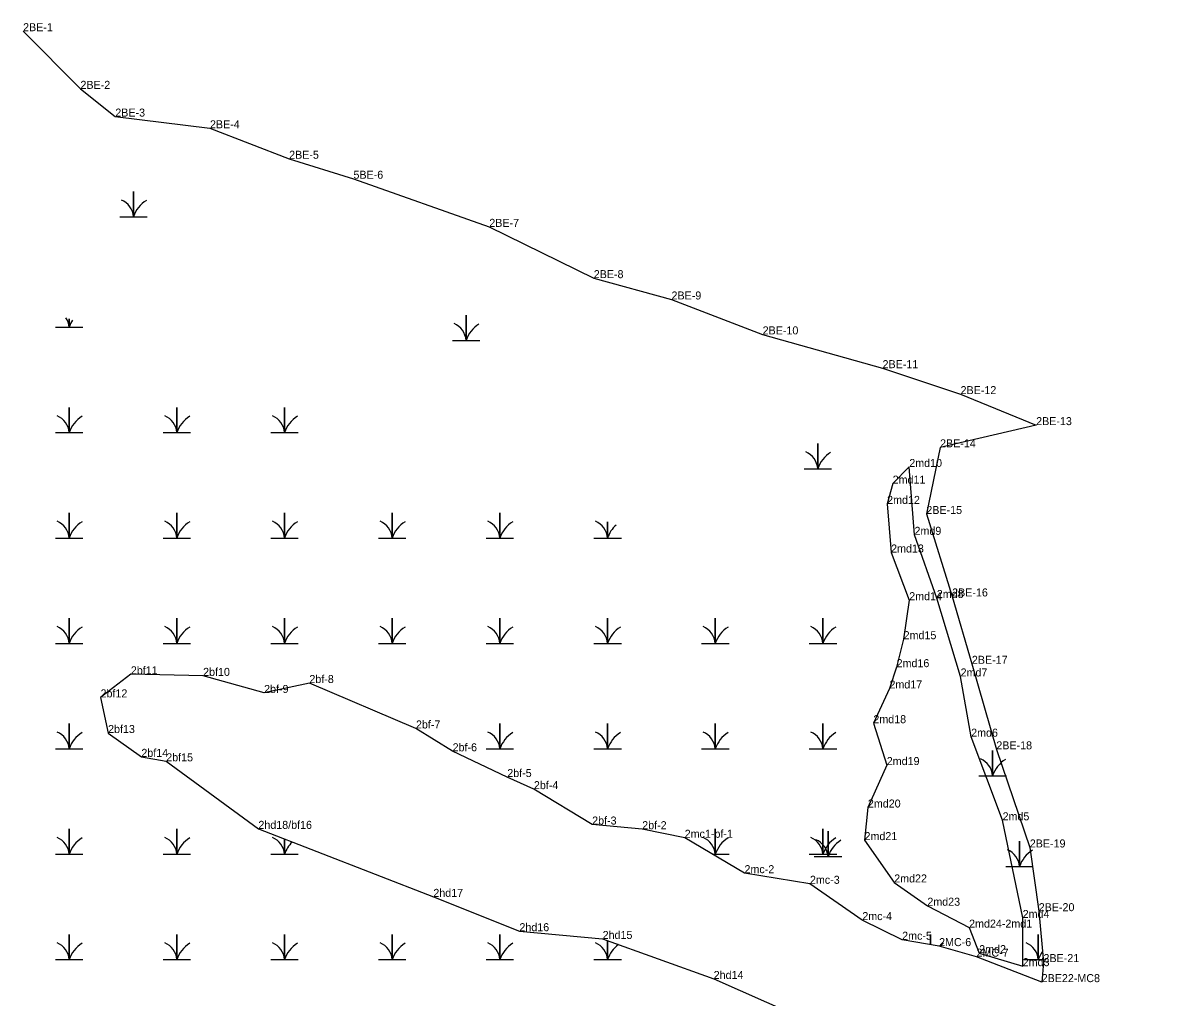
# Model space of a CAD drawing. Extents: x 2072529 to 2268796, y 436423 to 470406.
# Drawn here: x 2106079 to 2106799, y 454182 to 454791 of the extents above; entities that cross this region are included whole.
import ezdxf

# ---------------------------------------------------------------- set-up
doc = ezdxf.new("R2010")
doc.units = 0
for name, color, linetype in [('Exist Environmental Wetland Boundary', 7, 'Continuous'), ('Exist Environmental Wetland Boundary Cogo Comment', 7, 'Continuous'), ('Exist Hydro Swamp or Marsh', 7, 'Continuous'), ('Old_Level_20', 7, 'Continuous')]:
    doc.layers.add(name, color=color, linetype=linetype)

msp = doc.modelspace()

# ---------------------------------------------------------------- linework, layer by layer
at = {"layer": 'Exist Environmental Wetland Boundary'}
for points in [[(2106078.85, 454785.72), (2106114.69, 454749.74), (2106136.45, 454732.42), (2106195.58, 454725.12), (2106245.02, 454706.1), (2106285.19, 454693.63), (2106370.04, 454663.59), (2106435.26, 454631.56), (2106483.83, 454618.25), (2106540.74, 454596.46), (2106615.64, 454575.37), (2106664.37, 454559.16), (2106711.57, 454539.81), (2106651.56, 454525.94), (2106642.98, 454484.34), (2106659.1, 454432.86), (2106671.42, 454390.8), (2106686.7, 454337.4), (2106707.58, 454276.17), (2106713.16, 454236.38), (2106716.15, 454204.61), (2106715.02, 454192.09)], [(2106715.02, 454192.09), (2106674.29, 454207.98), (2106650.94, 454214.58), (2106627.88, 454218.56), (2106602.99, 454230.81), (2106570.29, 454253.48), (2106529.42, 454260.1), (2106492.05, 454282.21), (2106465.53, 454287.57), (2106434.27, 454290.47), (2106397.88, 454312.56), (2106381.25, 454320.13), (2106347.11, 454336.21), (2106324.22, 454350.44), (2106257.67, 454378.8), (2106229.4, 454372.61), (2106191.3, 454383.27), (2106146.16, 454384.25), (2106127.23, 454369.85), (2106131.95, 454347.61), (2106152.73, 454332.72), (2106168.26, 454329.94), (2106225.82, 454287.77)], [(2106225.82, 454287.77), (2106335.08, 454245.31), (2106388.83, 454223.88), (2106440.81, 454219.04), (2106510.17, 454194.07), (2106594.46, 454156.94), (2106653.02, 454137.45), (2106698.5, 454119.85), (2106756.6, 454101.18), (2106817.34, 454085.64), (2106852.39, 454068.44), (2106873.69, 454065.6), (2106917.57, 454044.06), (2106999.1, 454017.23), (2107048.91, 454001.25), (2107052.03, 453978.75), (2107063.45, 453958.83), (2107056.1, 453930.45)]]:
    msp.add_lwpolyline(points, dxfattribs=at)
msp.add_lwpolyline([(2106669.69, 454226.12), (2106675.98, 454210.18), (2106703.16, 454202.06), (2106703.15, 454232.16), (2106690.59, 454293.11), (2106670.97, 454345.32), (2106664.37, 454382.92), (2106649.52, 454431.89), (2106635.59, 454471.34), (2106632.32, 454513.7), (2106621.96, 454503.29), (2106618.5, 454490.64), (2106620.98, 454460.29), (2106632.3, 454430.52), (2106628.8, 454406.17), (2106624.41, 454388.71), (2106619.93, 454375.42), (2106609.9, 454353.74), (2106618.27, 454327.6), (2106606.48, 454301.1), (2106604.38, 454280.75), (2106622.91, 454254.33), (2106643.62, 454239.79)], close=True, dxfattribs=at)
at = {"layer": 'Exist Hydro Swamp or Marsh'}
for p, q in [((2106147.82, 454677), (2106147.82, 454677)), ((2106355.56, 454599.83), (2106355.56, 454599.83)), ((2106575.18, 454519.7), (2106575.18, 454519.7)), ((2106684.38, 454328.05), (2106684.38, 454328.05)), ((2106581.6, 454277.64), (2106581.6, 454277.64)), ((2106701.19, 454271.38), (2106701.19, 454271.38))]:
    msp.add_line(p, q, dxfattribs=at)
for points in [[(2106139.22, 454669.87), (2106147.82, 454669.87), (2106147.82, 454685.65), (2106147.82, 454669.87), (2106156.42, 454669.87)], [(2106346.96, 454592.7), (2106355.57, 454592.7), (2106355.57, 454608.48), (2106355.57, 454592.7), (2106364.17, 454592.7)], [(2106099.03, 454600.93), (2106107.64, 454600.93), (2106107.64, 454606.08)], [(2106107.64, 454606.08), (2106107.64, 454600.93), (2106116.24, 454600.93)], [(2106099.03, 454535.13), (2106107.64, 454535.13), (2106107.64, 454550.91), (2106107.64, 454535.13), (2106116.24, 454535.13)], [(2106166.28, 454535.13), (2106174.89, 454535.13), (2106174.89, 454550.91), (2106174.89, 454535.13), (2106183.49, 454535.13)], [(2106233.53, 454535.13), (2106242.14, 454535.13), (2106242.14, 454550.91), (2106242.14, 454535.13), (2106250.74, 454535.13)], [(2106566.58, 454512.57), (2106575.19, 454512.57), (2106575.19, 454528.35), (2106575.19, 454512.57), (2106583.79, 454512.57)], [(2106099.03, 454469.33), (2106107.64, 454469.33), (2106107.64, 454485.11), (2106107.64, 454469.33), (2106116.24, 454469.33)], [(2106166.28, 454469.33), (2106174.89, 454469.33), (2106174.89, 454485.11), (2106174.89, 454469.33), (2106183.49, 454469.33)], [(2106233.53, 454469.33), (2106242.14, 454469.33), (2106242.14, 454485.11), (2106242.14, 454469.33), (2106250.74, 454469.33)], [(2106300.78, 454469.33), (2106309.39, 454469.33), (2106309.39, 454485.11), (2106309.39, 454469.33), (2106317.99, 454469.33)], [(2106368.03, 454469.33), (2106376.64, 454469.33), (2106376.64, 454485.11), (2106376.64, 454469.33), (2106385.24, 454469.33)], [(2106435.28, 454469.33), (2106443.89, 454469.33), (2106443.89, 454479.44)], [(2106443.89, 454479.44), (2106443.89, 454469.33), (2106452.49, 454469.33)], [(2106099.03, 454403.53), (2106107.64, 454403.53), (2106107.64, 454419.31), (2106107.64, 454403.53), (2106116.24, 454403.53)], [(2106166.28, 454403.53), (2106174.89, 454403.53), (2106174.89, 454419.31), (2106174.89, 454403.53), (2106183.49, 454403.53)], [(2106233.53, 454403.53), (2106242.14, 454403.53), (2106242.14, 454419.31), (2106242.14, 454403.53), (2106250.74, 454403.53)], [(2106300.78, 454403.53), (2106309.39, 454403.53), (2106309.39, 454419.31), (2106309.39, 454403.53), (2106317.99, 454403.53)], [(2106368.03, 454403.53), (2106376.64, 454403.53), (2106376.64, 454419.31), (2106376.64, 454403.53), (2106385.24, 454403.53)], [(2106435.28, 454403.53), (2106443.89, 454403.53), (2106443.89, 454419.31), (2106443.89, 454403.53), (2106452.49, 454403.53)], [(2106502.53, 454403.53), (2106511.14, 454403.53), (2106511.14, 454419.31), (2106511.14, 454403.53), (2106519.74, 454403.53)], [(2106569.78, 454403.53), (2106578.39, 454403.53), (2106578.39, 454419.31), (2106578.39, 454403.53), (2106586.99, 454403.53)], [(2106099.03, 454337.73), (2106107.64, 454337.73), (2106107.64, 454353.51), (2106107.64, 454337.73), (2106116.24, 454337.73)], [(2106368.03, 454337.73), (2106376.64, 454337.73), (2106376.64, 454353.51), (2106376.64, 454337.73), (2106385.24, 454337.73)], [(2106435.28, 454337.73), (2106443.89, 454337.73), (2106443.89, 454353.51), (2106443.89, 454337.73), (2106452.49, 454337.73)], [(2106502.53, 454337.73), (2106511.14, 454337.73), (2106511.14, 454353.51), (2106511.14, 454337.73), (2106519.74, 454337.73)], [(2106569.78, 454337.73), (2106578.39, 454337.73), (2106578.39, 454353.51), (2106578.39, 454337.73), (2106586.99, 454337.73)], [(2106675.78, 454320.92), (2106684.38, 454320.92), (2106684.38, 454336.7), (2106684.38, 454320.92), (2106692.99, 454320.92)], [(2106099.03, 454271.93), (2106107.64, 454271.93), (2106107.64, 454287.71), (2106107.64, 454271.93), (2106116.24, 454271.93)], [(2106166.28, 454271.93), (2106174.89, 454271.93), (2106174.89, 454287.71), (2106174.89, 454271.93), (2106183.49, 454271.93)], [(2106509.43, 454271.93), (2106511.14, 454271.93), (2106511.14, 454287.71), (2106511.14, 454271.93), (2106519.74, 454271.93)], [(2106569.78, 454271.93), (2106578.39, 454271.93), (2106578.39, 454287.71), (2106578.39, 454271.93), (2106586.99, 454271.93)], [(2106573, 454270.5), (2106581.6, 454270.5), (2106581.6, 454286.28), (2106581.6, 454270.5), (2106590.2, 454270.5)], [(2106233.53, 454271.93), (2106242.14, 454271.93), (2106242.14, 454281.42)], [(2106242.14, 454281.42), (2106242.14, 454271.93), (2106250.74, 454271.93)], [(2106692.59, 454264.25), (2106701.19, 454264.25), (2106701.19, 454280.03), (2106701.19, 454264.25), (2106709.79, 454264.25)], [(2106099.03, 454206.13), (2106107.64, 454206.13), (2106107.64, 454221.91), (2106107.64, 454206.13), (2106116.24, 454206.13)], [(2106166.28, 454206.13), (2106174.89, 454206.13), (2106174.89, 454221.91), (2106174.89, 454206.13), (2106183.49, 454206.13)], [(2106233.53, 454206.13), (2106242.14, 454206.13), (2106242.14, 454221.91), (2106242.14, 454206.13), (2106250.74, 454206.13)], [(2106300.78, 454206.13), (2106309.39, 454206.13), (2106309.39, 454221.91), (2106309.39, 454206.13), (2106317.99, 454206.13)], [(2106368.03, 454206.13), (2106376.64, 454206.13), (2106376.64, 454221.91), (2106376.64, 454206.13), (2106385.24, 454206.13)], [(2106435.28, 454206.13), (2106443.89, 454206.13), (2106443.89, 454217.93)], [(2106443.89, 454217.93), (2106443.89, 454206.13), (2106452.49, 454206.13)], [(2106645.64, 454215.49), (2106645.64, 454221.91), (2106645.64, 454215.49)], [(2106704.28, 454206.13), (2106712.89, 454206.13), (2106712.89, 454221.91), (2106712.89, 454206.13), (2106716.01, 454206.13)]]:
    msp.add_lwpolyline(points, dxfattribs=at)
for centre, radius, start, end in [((2106135.55, 454668.98), 12.3, 4.14034, 67.53497), ((2106166.06, 454663.81), 19.22, 122.12745, 161.62219), ((2106095.37, 454600.04), 12.3, 4.14034, 33.59048), ((2106125.88, 454594.86), 19.22, 147.15058, 161.62219), ((2106343.3, 454591.82), 12.3, 4.14034, 67.53497), ((2106373.81, 454586.64), 19.22, 122.12745, 161.62219), ((2106095.37, 454534.24), 12.3, 4.14034, 67.53497), ((2106125.88, 454529.06), 19.22, 122.12745, 161.62219), ((2106162.62, 454534.24), 12.3, 4.14034, 67.53497), ((2106193.13, 454529.06), 19.22, 122.12745, 161.62219), ((2106229.87, 454534.24), 12.3, 4.14034, 67.53497), ((2106260.38, 454529.06), 19.22, 122.12745, 161.62219), ((2106562.92, 454511.68), 12.3, 4.14034, 67.53497), ((2106593.43, 454506.51), 19.22, 122.12745, 161.62219), ((2106095.37, 454468.44), 12.3, 4.14034, 67.53497), ((2106125.88, 454463.26), 19.22, 122.12745, 161.62219), ((2106162.62, 454468.44), 12.3, 4.14034, 67.53497), ((2106193.13, 454463.26), 19.22, 122.12745, 161.62219), ((2106229.87, 454468.44), 12.3, 4.14034, 67.53497), ((2106260.38, 454463.26), 19.22, 122.12745, 161.62219), ((2106297.12, 454468.44), 12.3, 4.14034, 67.53497), ((2106327.63, 454463.26), 19.22, 122.12745, 161.62219), ((2106364.37, 454468.44), 12.3, 4.14034, 67.53497), ((2106394.88, 454463.26), 19.22, 122.12745, 161.62219), ((2106431.62, 454468.44), 12.3, 4.14034, 67.53497), ((2106462.13, 454463.26), 19.22, 132.41775, 161.62219), ((2106095.37, 454402.64), 12.3, 4.14034, 67.53497), ((2106125.88, 454397.46), 19.22, 122.12745, 161.62219), ((2106162.62, 454402.64), 12.3, 4.14034, 67.53497), ((2106193.13, 454397.46), 19.22, 122.12745, 161.62219), ((2106229.87, 454402.64), 12.3, 4.14034, 67.53497), ((2106260.38, 454397.46), 19.22, 122.12745, 161.62219), ((2106297.12, 454402.64), 12.3, 4.14034, 67.53497), ((2106327.63, 454397.46), 19.22, 122.12745, 161.62219), ((2106364.37, 454402.64), 12.3, 4.14034, 67.53497), ((2106394.88, 454397.46), 19.22, 122.12745, 161.62219), ((2106431.62, 454402.64), 12.3, 4.14034, 67.53497), ((2106462.13, 454397.46), 19.22, 122.12745, 161.62219), ((2106498.87, 454402.64), 12.3, 4.14034, 67.53497), ((2106529.38, 454397.46), 19.22, 122.12745, 161.62219), ((2106566.12, 454402.64), 12.3, 4.14034, 67.53497), ((2106596.63, 454397.46), 19.22, 122.12745, 161.62219), ((2106095.37, 454336.84), 12.3, 4.14034, 67.53497), ((2106125.88, 454331.66), 19.22, 122.12745, 161.62219), ((2106364.37, 454336.84), 12.3, 4.14034, 67.53497), ((2106394.88, 454331.66), 19.22, 122.12745, 161.62219), ((2106431.62, 454336.84), 12.3, 4.14034, 67.53497), ((2106462.13, 454331.66), 19.22, 122.12745, 161.62219), ((2106498.87, 454336.84), 12.3, 4.14034, 67.53497), ((2106529.38, 454331.66), 19.22, 122.12745, 161.62219), ((2106566.12, 454336.84), 12.3, 4.14034, 67.53497), ((2106596.63, 454331.66), 19.22, 122.12745, 161.62219), ((2106672.12, 454320.03), 12.3, 4.14034, 67.53497), ((2106702.63, 454314.86), 19.22, 122.12745, 161.62219), ((2106095.37, 454271.04), 12.3, 4.14034, 67.53497), ((2106125.88, 454265.86), 19.22, 122.12745, 161.62219), ((2106162.62, 454271.04), 12.3, 4.14034, 67.53497), ((2106193.13, 454265.86), 19.22, 122.12745, 161.62219), ((2106229.87, 454271.04), 12.3, 4.14034, 67.53497), ((2106260.38, 454265.86), 19.22, 134.51221, 161.62219), ((2106498.87, 454271.04), 12.3, 4.14034, 67.53497), ((2106529.38, 454265.86), 19.22, 122.12745, 161.62219), ((2106566.12, 454271.04), 12.3, 4.14034, 67.53497), ((2106569.33, 454269.62), 12.3, 4.14034, 67.53497), ((2106596.63, 454265.86), 19.22, 122.12745, 161.62219), ((2106599.84, 454264.44), 19.22, 122.12745, 161.62219), ((2106688.92, 454263.36), 12.3, 4.14034, 67.53497), ((2106719.43, 454258.19), 19.22, 122.12745, 161.62219), ((2106095.37, 454205.24), 12.3, 4.14034, 67.53497), ((2106125.88, 454200.06), 19.22, 122.12745, 161.62219), ((2106162.62, 454205.24), 12.3, 4.14034, 67.53497), ((2106193.13, 454200.06), 19.22, 122.12745, 161.62219), ((2106229.87, 454205.24), 12.3, 4.14034, 67.53497), ((2106260.38, 454200.06), 19.22, 122.12745, 161.62219), ((2106297.12, 454205.24), 12.3, 4.14034, 67.53497), ((2106327.63, 454200.06), 19.22, 122.12745, 161.62219), ((2106364.37, 454205.24), 12.3, 4.14034, 67.53497), ((2106394.88, 454200.06), 19.22, 122.12745, 161.62219), ((2106431.62, 454205.24), 12.3, 4.14034, 67.53497), ((2106462.13, 454200.06), 19.22, 126.63047, 161.62219), ((2106663.88, 454200.06), 19.22, 122.12745, 131.30502), ((2106700.62, 454205.24), 12.3, 4.14034, 67.53497), ((2106731.13, 454200.06), 19.22, 144.29108, 161.62219)]:
    msp.add_arc(centre, radius, start, end, dxfattribs=at)
at = {"layer": 'Old_Level_20'}
for p, q in [((2106078.85, 454785.72), (2106078.85, 454785.72)), ((2106114.69, 454749.74), (2106114.69, 454749.74)), ((2106136.45, 454732.42), (2106136.45, 454732.42)), ((2106195.58, 454725.12), (2106195.58, 454725.12)), ((2106245.02, 454706.1), (2106245.02, 454706.1)), ((2106285.19, 454693.63), (2106285.19, 454693.63)), ((2106370.04, 454663.59), (2106370.04, 454663.59)), ((2106435.26, 454631.56), (2106435.26, 454631.56)), ((2106483.83, 454618.25), (2106483.83, 454618.25)), ((2106540.74, 454596.46), (2106540.74, 454596.46)), ((2106615.64, 454575.37), (2106615.64, 454575.37)), ((2106664.37, 454559.16), (2106664.37, 454559.16)), ((2106711.57, 454539.81), (2106711.57, 454539.81)), ((2106651.56, 454525.94), (2106651.56, 454525.94)), ((2106632.32, 454513.7), (2106632.32, 454513.7)), ((2106621.96, 454503.29), (2106621.96, 454503.29)), ((2106618.5, 454490.64), (2106618.5, 454490.64)), ((2106642.98, 454484.34), (2106642.98, 454484.34)), ((2106635.59, 454471.34), (2106635.59, 454471.34)), ((2106620.98, 454460.29), (2106620.98, 454460.29)), ((2106632.3, 454430.52), (2106632.3, 454430.52)), ((2106649.52, 454431.89), (2106649.52, 454431.89)), ((2106659.1, 454432.86), (2106659.1, 454432.86)), ((2106628.8, 454406.17), (2106628.8, 454406.17)), ((2106671.42, 454390.8), (2106671.42, 454390.8)), ((2106146.16, 454384.25), (2106146.16, 454384.25)), ((2106624.41, 454388.71), (2106624.41, 454388.71)), ((2106191.3, 454383.27), (2106191.3, 454383.27)), ((2106257.67, 454378.8), (2106257.67, 454378.8)), ((2106664.37, 454382.92), (2106664.37, 454382.92)), ((2106127.23, 454369.85), (2106127.23, 454369.85)), ((2106229.4, 454372.61), (2106229.4, 454372.61)), ((2106619.93, 454375.42), (2106619.93, 454375.42)), ((2106131.95, 454347.61), (2106131.95, 454347.61)), ((2106324.22, 454350.44), (2106324.22, 454350.44)), ((2106609.9, 454353.74), (2106609.9, 454353.74)), ((2106670.97, 454345.32), (2106670.97, 454345.32)), ((2106347.11, 454336.21), (2106347.11, 454336.21)), ((2106686.7, 454337.4), (2106686.7, 454337.4)), ((2106152.73, 454332.72), (2106152.73, 454332.72)), ((2106168.26, 454329.94), (2106168.26, 454329.94)), ((2106618.27, 454327.6), (2106618.27, 454327.6)), ((2106381.25, 454320.13), (2106381.25, 454320.13)), ((2106397.88, 454312.56), (2106397.88, 454312.56)), ((2106606.48, 454301.1), (2106606.48, 454301.1)), ((2106434.27, 454290.47), (2106434.27, 454290.47)), ((2106690.59, 454293.11), (2106690.59, 454293.11)), ((2106225.82, 454287.77), (2106225.82, 454287.77)), ((2106465.53, 454287.57), (2106465.53, 454287.57)), ((2106492.05, 454282.21), (2106492.05, 454282.21)), ((2106604.38, 454280.75), (2106604.38, 454280.75)), ((2106707.58, 454276.17), (2106707.58, 454276.17)), ((2106529.42, 454260.1), (2106529.42, 454260.1)), ((2106622.91, 454254.33), (2106622.91, 454254.33)), ((2106570.29, 454253.48), (2106570.29, 454253.48)), ((2106335.08, 454245.31), (2106335.08, 454245.31)), ((2106643.62, 454239.79), (2106643.62, 454239.79)), ((2106703.15, 454232.16), (2106703.15, 454232.16)), ((2106713.16, 454236.38), (2106713.16, 454236.38)), ((2106602.99, 454230.81), (2106602.99, 454230.81)), ((2106669.69, 454226.12), (2106669.69, 454226.12)), ((2106388.83, 454223.88), (2106388.83, 454223.88)), ((2106440.81, 454219.04), (2106440.81, 454219.04)), ((2106627.88, 454218.56), (2106627.88, 454218.56)), ((2106650.94, 454214.58), (2106650.94, 454214.58)), ((2106674.29, 454207.98), (2106674.29, 454207.98)), ((2106675.98, 454210.18), (2106675.98, 454210.18)), ((2106716.15, 454204.61), (2106716.15, 454204.61)), ((2106703.16, 454202.06), (2106703.16, 454202.06)), ((2106510.17, 454194.07), (2106510.17, 454194.07)), ((2106715.02, 454192.09), (2106715.02, 454192.09))]:
    msp.add_line(p, q, dxfattribs=at)

# ---------------------------------------------------------------- texts
at = {"layer": 'Exist Environmental Wetland Boundary Cogo Comment'}
for s, p in [('2BE-1', (2106078.85, 454785.72)), ('2BE-2', (2106114.69, 454749.74)), ('2BE-3', (2106136.45, 454732.42)), ('2BE-4', (2106195.58, 454725.12)), ('2BE-5', (2106245.02, 454706.1)), ('5BE-6', (2106285.19, 454693.63)), ('2BE-7', (2106370.04, 454663.59)), ('2BE-8', (2106435.26, 454631.56)), ('2BE-9', (2106483.83, 454618.25)), ('2BE-10', (2106540.74, 454596.46)), ('2BE-11', (2106615.64, 454575.37)), ('2BE-12', (2106664.37, 454559.16)), ('2BE-13', (2106711.57, 454539.81)), ('2BE-14', (2106651.56, 454525.94)), ('2md10', (2106632.32, 454513.7)), ('2md11', (2106621.96, 454503.29)), ('2md12', (2106618.5, 454490.64)), ('2BE-15', (2106642.98, 454484.34)), ('2md9', (2106635.59, 454471.34)), ('2md13', (2106620.98, 454460.29)), ('2md14', (2106632.3, 454430.52)), ('2md8', (2106649.52, 454431.89)), ('2BE-16', (2106659.1, 454432.86)), ('2md15', (2106628.8, 454406.17)), ('2md16', (2106624.41, 454388.71)), ('2BE-17', (2106671.42, 454390.8)), ('2bf11', (2106146.16, 454384.25)), ('2bf10', (2106191.3, 454383.27)), ('2bf-8', (2106257.67, 454378.8)), ('2md7', (2106664.37, 454382.92)), ('2bf-9', (2106229.4, 454372.61)), ('2md17', (2106619.93, 454375.42)), ('2bf12', (2106127.23, 454369.85)), ('2bf-7', (2106324.22, 454350.44)), ('2md18', (2106609.9, 454353.74)), ('2bf13', (2106131.95, 454347.61)), ('2md6', (2106670.97, 454345.32)), ('2bf-6', (2106347.11, 454336.21)), ('2BE-18', (2106686.7, 454337.4)), ('2bf14', (2106152.73, 454332.72)), ('2bf15', (2106168.26, 454329.94)), ('2md19', (2106618.27, 454327.6)), ('2bf-5', (2106381.25, 454320.13)), ('2bf-4', (2106397.88, 454312.56)), ('2md20', (2106606.48, 454301.1)), ('2md5', (2106690.59, 454293.11)), ('2hd18/bf16', (2106225.82, 454287.77)), ('2bf-3', (2106434.27, 454290.47)), ('2bf-2', (2106465.53, 454287.57)), ('2mc1-bf-1', (2106492.05, 454282.21)), ('2md21', (2106604.38, 454280.75)), ('2BE-19', (2106707.58, 454276.17)), ('2mc-2', (2106529.42, 454260.1)), ('2mc-3', (2106570.29, 454253.48)), ('2md22', (2106622.91, 454254.33)), ('2hd17', (2106335.08, 454245.31)), ('2md23', (2106643.62, 454239.79)), ('2BE-20', (2106713.16, 454236.38)), ('2mc-4', (2106602.99, 454230.81)), ('2md4', (2106703.15, 454232.16)), ('2hd16', (2106388.83, 454223.88)), ('2md24-2md1', (2106669.69, 454226.12)), ('2hd15', (2106440.81, 454219.04)), ('2mc-5', (2106627.88, 454218.56)), ('2MC-6', (2106650.94, 454214.58)), ('2MC-7', (2106674.29, 454207.98)), ('2md2', (2106675.98, 454210.18)), ('2md3', (2106703.16, 454202.06)), ('2BE-21', (2106716.15, 454204.61)), ('2hd14', (2106510.17, 454194.07)), ('2BE22-MC8', (2106715.02, 454192.09))]:
    msp.add_text(s, height=5, dxfattribs=at).set_placement(p)

doc.saveas('drawing.dxf')
